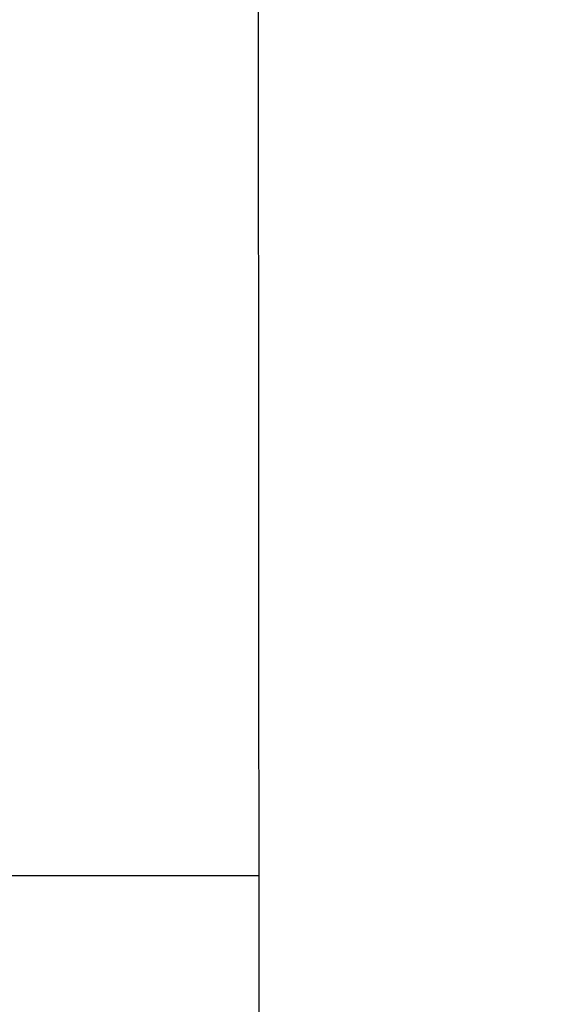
# Model space of a CAD drawing. Header units: millimetres. Extents: x -14064 to 10606674, y -83552 to 74051.
# Tile 355 of 656: x 25495.062 to 25495.679, y -26063.279 to -26062.152. Entities that reach past the tile are written whole.
import ezdxf

# ---------------------------------------------------------------- set-up
doc = ezdxf.new("R2010")
doc.units = ezdxf.units.MM

msp = doc.modelspace()

# ---------------------------------------------------------------- hatches: boundary and pattern name
at = {"lineweight": 9}
h = msp.add_hatch(dxfattribs=at)
h.set_pattern_fill('ANSI33', color=256, scale=50)
h.set_pattern_definition([(45, (-84081.94, 20679.62), (-224.5064, 224.5064), []), (45, (-83857.43, 20679.62), (-224.5064, 224.5064), [158.75, -79.375])])
h.paths.add_polyline_path([(25495.04788, -25693.42121), (25061.04788, -25687.62166), (25061.04788, -25617.3544), (24926.40041, -25617.3544, -1), (24905.69535, -25617.3544), (24771.04788, -25617.3544), (24771.04788, -25883.13168), (24871.04788, -25883.13168), (24871.04788, -25893.13168), (24771.04788, -25893.13168), (24771.04788, -26053.13168), (24871.04788, -26053.13168), (24871.04788, -26063.13166), (25049.06221, -26063.13168, -0.4142135), (25046.06221, -26060.13168), (25046.06221, -26057.13168), (25092.46221, -26057.13168), (25092.46221, -26047.13168), (25217.54925, -26047.13168), (25217.54925, -26045.13168), (25377.54925, -26045.13168), (25495.32415, -26047.13168)])
h.paths.add_polyline_path([(25495.33665, -26063.13168), (25106.06221, -26063.13168), (25106.06221, -26097.13168), (25095.04787, -26097.1342), (25095.04784, -26240.42118), (25095.04771, -26502.06449), (25495.67948, -26502.06449)])
edge = h.paths.add_edge_path()
edge.add_line((25061.04788, -24496.63269), (25057.54788, -24496.63269))
edge.add_arc((25057.54788, -24493.13269), 3.5, 180, 270, ccw=False)
edge.add_line((25054.04788, -24493.13269), (25054.04788, -24477.13269))
edge.add_arc((25047.04788, -24477.13269), 7, 0, 90)
edge.add_line((25047.04788, -24470.13269), (25003.04788, -24470.13269))
edge.add_arc((25003.04788, -24468.13269), 2, 180, 270, ccw=False)
edge.add_line((25001.04788, -24468.13269), (25001.04788, -24465.13269))
edge.add_arc((25003.04788, -24465.13269), 2, 90, 180, ccw=False)
edge.add_line((25003.04788, -24463.13269), (24911.04788, -24463.13269))
edge.add_line((24911.04788, -24463.13269), (24911.04788, -24763.13269))
edge.add_line((24911.04788, -24763.13269), (24771.04788, -24763.13269))
edge.add_line((24771.04788, -24763.13269), (24771.04788, -25617.3544))
edge.add_line((24771.04788, -25617.3544), (24905.69535, -25617.3544))
edge.add_arc((24916.04788, -25617.3544), 10.35253, 0, 180, ccw=False)
edge.add_line((24926.40041, -25617.3544), (25061.04788, -25617.3544))
edge.add_line((25061.04788, -25617.3544), (25061.04788, -25112.1659))
edge.add_line((25061.04788, -25112.1659), (25013.5476, -25112.1659))
edge.add_line((25013.5476, -25112.1659), (25013.5476, -25109.02554))
edge.add_line((25013.5476, -25109.02554), (25061.04788, -25109.02554))
edge.add_line((25061.04788, -25109.02554), (25061.04788, -24496.63269))

# ---------------------------------------------------------------- linework, layer by layer
for p, q in [((25495.67948, -26502.06449), (25495.04788, -25693.42121)), ((25106.06221, -26063.13168), (25495.33665, -26063.13168))]:
    msp.add_line(p, q)

doc.saveas('drawing.dxf')
